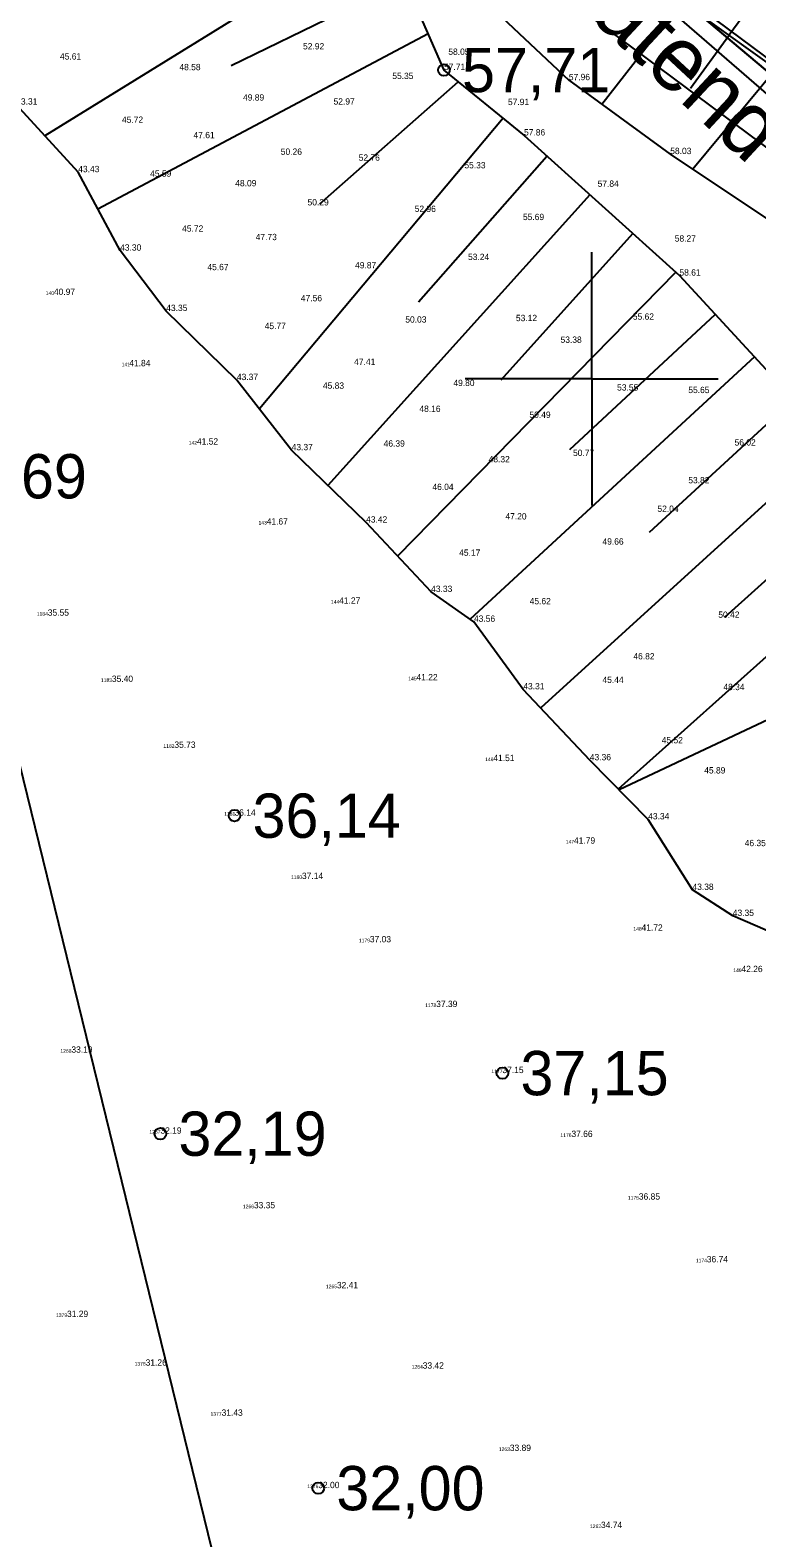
# Model space of a CAD drawing. Extents: x 700746 to 706058, y 6570320 to 6580460.
# Drawn here: x 703168.9 to 703209.1, y 6577035.9 to 6577119.3 of the extents above; entities that cross this region are included whole.
import ezdxf

# ---------------------------------------------------------------- set-up
doc = ezdxf.new("R2010")
doc.units = 0
for name, color, linetype in [('illumineerimisjooned', 7, 'Continuous'), ('Kaitsevöönd', 7, 'Continuous'), ('KORGUS-EH2000', 7, 'Continuous'), ('Lõige', 7, 'Continuous'), ('MOOTKORG-EH2000', 7, 'Continuous'), ('MOOTNR', 7, 'Continuous'), ('Plokid', 7, 'Continuous'), ('RELJEEF', 7, 'Continuous'), ('VEEKOGU', 7, 'Continuous'), ('VORK', 7, 'Continuous')]:
    doc.layers.add(name, color=color, linetype=linetype)

msp = doc.modelspace()

# ---------------------------------------------------------------- linework, layer by layer
at = {"layer": 'illumineerimisjooned'}
msp.add_lwpolyline([(703290.041, 6576963.147), (703188.508, 6577001.438), (703016.934, 6577112.515), (702852.033, 6577230.395), (702862.776, 6577281.723), (703065.707, 6577215.464), (703087.928, 6577208.218), (703167.838, 6577148.861), (703229.081, 6577103.342), (703273.601, 6577070.555), (703290.041, 6576963.147)], dxfattribs=at)
at = {"layer": 'Kaitsevöönd'}
for points in [[(703332.065, 6576694.743), (703304.442, 6576872.638), (703273.694, 6577070.52), (703230.233, 6577104.832), (703217.52, 6577108.973), (703142.719, 6577173.75), (703139.166, 6577177.33), (703138.297, 6577181.096), (703138.49, 6577185.153), (703140.421, 6577188.437), (703144.379, 6577190.851), (703147.661, 6577191.817), (703151.812, 6577191.141), (703154.805, 6577189.403), (703166.583, 6577179.261), (703228.658, 6577126.14), (703241.595, 6577121.215), (703289.275, 6577083.661), (703291.813, 6577080.846), (703293.137, 6577077.314), (703294.406, 6577068.373), (703355.652, 6576672.76)], [(703297.93, 6576914.054), (703274.276, 6577070.381), (703230.34, 6577105.051), (703221.159, 6577107.401), (703142.048, 6577173.836)], [(703142.048, 6577173.836), (703221.159, 6577107.401), (703230.34, 6577105.051), (703274.276, 6577070.381), (703297.93, 6576914.054)]]:
    msp.add_lwpolyline(points, dxfattribs=at)
at = {"layer": 'KORGUS-EH2000'}
for centre in [(703191.82, 6577117.08), (703180.228, 6577075.837), (703195.054, 6577061.596), (703176.128, 6577058.246), (703184.864, 6577038.639)]:
    msp.add_circle(centre, 0.32, dxfattribs=at)
at = {"layer": 'Lõige'}
msp.add_lwpolyline([(703132.186, 6577226.247), (703187.674, 6576999.687)], dxfattribs=at)
at = {"layer": 'Plokid'}
msp.add_lwpolyline([(703287.547, 6576966.226), (703189.415, 6577003.234), (703018.06, 6577114.169), (702854.258, 6577231.263), (702863.9, 6577277.331), (703064.465, 6577211.662), (703086.067, 6577204.618), (703165.453, 6577145.65), (703226.702, 6577100.127), (703272.178, 6577066.636)], close=True, dxfattribs=at)
at = {"layer": 'RELJEEF'}
for p, q in [((703188.156, 6577124.816), (703169.735, 6577113.441)), ((703180.052, 6577117.339), (703189.66, 6577122.009)), ((703209.883, 6577122.12), (703207.589, 6577118.994)), ((703205.032, 6577120.915), (703200.563, 6577115.183)), ((703190.945, 6577119.078), (703172.671, 6577109.389)), ((703205.454, 6577116.084), (703207.589, 6577118.994)), ((703210.19, 6577117.13), (703205.594, 6577111.595)), ((703184.959, 6577109.673), (703192.609, 6577116.435)), ((703195.087, 6577114.411), (703181.604, 6577098.337)), ((703190.401, 6577104.251), (703197.511, 6577112.323)), ((703199.888, 6577110.181), (703185.398, 6577094.101)), ((703194.976, 6577099.95), (703202.266, 6577108.039)), ((703204.643, 6577105.897), (703189.245, 6577090.199)), ((703198.783, 6577096.085), (703206.83, 6577103.562)), ((703208.998, 6577101.209), (703193.266, 6577086.709)), ((703203.193, 6577091.516), (703211.167, 6577098.856)), ((703213.333, 6577096.5), (703197.173, 6577081.794)), ((703207.381, 6577086.832), (703215.475, 6577094.123)), ((703217.616, 6577091.745), (703201.464, 6577077.307)), ((703221.557, 6577086.719), (703201.509, 6577077.261))]:
    msp.add_line(p, q, dxfattribs=at)
for points in [[(703164.02, 6577157.81), (703171.03, 6577151.9), (703175.77, 6577147.5), (703180.96, 6577142.99), (703185.59, 6577140.44), (703189.33, 6577137.39), (703192.75, 6577134.35), (703195.36, 6577130.71), (703198.35, 6577127.24), (703202.17, 6577123.23), (703205.99, 6577120.14), (703210.33, 6577117.03), (703215.78, 6577111.72), (703219.63, 6577109), (703222.57, 6577107.24), (703226.8, 6577104.03), (703233, 6577100.19), (703244.58, 6577090.62), (703253.05, 6577082.99), (703264.1, 6577073.83), (703271.34, 6577065.09), (703274.56, 6577055.36), (703273.27, 6577043.56), (703276.36, 6577025.51)], [(703166.49, 6577150.21), (703170.5, 6577146.78), (703174.34, 6577144.69), (703176.86, 6577142.26), (703178.72, 6577140.34), (703181.29, 6577137.31), (703184.64, 6577135.32), (703187.88, 6577131.82), (703190.25, 6577126.46), (703194.43, 6577120.55), (703198.73, 6577116.52), (703204.34, 6577112.43), (703211.17, 6577107.88), (703218.98, 6577102.83), (703223.36, 6577100.46), (703232.96, 6577090.99), (703243.22, 6577081.21), (703246.95, 6577076.11), (703253.33, 6577066.74), (703260.2, 6577060.95), (703264.23, 6577054.11), (703263.17, 6577042.85), (703266.27, 6577032.5)], [(703166.63, 6577148.5), (703170.75, 6577144.36), (703178.3, 6577139.51), (703183.49, 6577131.43), (703188.88, 6577123.79), (703191.82, 6577117.08), (703196.25, 6577113.46), (703204.85, 6577105.71), (703213.09, 6577096.77), (703219.63, 6577089.51), (703222.42, 6577085.47), (703222.34, 6577080.8), (703226.17, 6577080.18), (703230.63, 6577075.13), (703238.55, 6577066.32), (703244.41, 6577059.42), (703246.56, 6577055.57), (703252.49, 6577045.64), (703253.89, 6577037.9), (703256.78, 6577027.16)]]:
    msp.add_lwpolyline(points, dxfattribs=at)
at = {"layer": 'VEEKOGU'}
msp.add_lwpolyline([(703211.51, 6577068.69), (703207.8, 6577070.29), (703205.57, 6577071.73), (703203.12, 6577075.63), (703199.89, 6577078.9), (703196.21, 6577082.82), (703193.48, 6577086.56), (703191.11, 6577088.21), (703187.51, 6577092.05), (703183.39, 6577096.05), (703180.36, 6577099.93), (703176.45, 6577103.75), (703173.9, 6577107.09), (703171.58, 6577111.43), (703168.15, 6577115.17)], dxfattribs=at)
msp.add_lwpolyline([(703211.51, 6577068.69), (703207.8, 6577070.29), (703205.57, 6577071.73), (703203.12, 6577075.63), (703199.89, 6577078.9), (703196.21, 6577082.82), (703193.48, 6577086.56), (703191.11, 6577088.21), (703187.51, 6577092.05), (703183.39, 6577096.05), (703180.36, 6577099.93), (703176.45, 6577103.75), (703173.9, 6577107.09), (703171.58, 6577111.43), (703168.15, 6577115.17)], dxfattribs=at)
at = {"layer": 'VORK'}
for q in [(703200, 6577107), (703200, 6577107), (703193, 6577100), (703193, 6577100), (703207, 6577100), (703200, 6577093), (703207, 6577100), (703200, 6577093)]:
    msp.add_line((703200, 6577100), q, dxfattribs=at)

# ---------------------------------------------------------------- texts
at = {"layer": 'KORGUS-EH2000'}
for s, p in [('57,71', (703192.82, 6577115.855)), ('35,69', (703163.859, 6577093.386)), ('36,14', (703181.228, 6577074.612)), ('37,15', (703196.054, 6577060.371)), ('32,19', (703177.128, 6577057.021)), ('32,00', (703185.864, 6577037.414))]:
    msp.add_text(s, height=2.45, dxfattribs=at).set_placement(p)
at = {"layer": 'MOOTKORG-EH2000'}
for s, p in [('45.61', (703170.57, 6577117.66)), ('52.92', (703184.02, 6577118.22)), ('58.05', (703192.06, 6577117.92)), ('48.58', (703177.18, 6577117.07)), ('57.71', (703191.82, 6577117.08)), ('55.35', (703188.96, 6577116.58)), ('57.96', (703198.73, 6577116.52)), ('43.31', (703168.15, 6577115.17)), ('49.89', (703180.7, 6577115.39)), ('52.97', (703185.71, 6577115.17)), ('57.91', (703195.36, 6577115.14)), ('45.72', (703174, 6577114.16)), ('57.86', (703196.25, 6577113.46)), ('47.61', (703177.96, 6577113.31)), ('50.26', (703182.79, 6577112.39)), ('52.76', (703187.1, 6577112.06)), ('58.03', (703204.34, 6577112.43)), ('43.43', (703171.58, 6577111.43)), ('45.59', (703175.56, 6577111.18)), ('55.33', (703192.95, 6577111.64)), ('48.09', (703180.27, 6577110.65)), ('57.84', (703200.32, 6577110.62)), ('50.29', (703184.27, 6577109.59)), ('52.96', (703190.2, 6577109.23)), ('55.69', (703196.19, 6577108.78)), ('45.72', (703177.33, 6577108.14)), ('47.73', (703181.4, 6577107.67)), ('58.27', (703204.59, 6577107.59)), ('43.30', (703173.9, 6577107.09)), ('45.67', (703178.73, 6577106.01)), ('49.87', (703186.9, 6577106.11)), ('53.24', (703193.15, 6577106.57)), ('58.61', (703204.85, 6577105.71)), ('40.97', (703170.235, 6577104.642)), ('47.56', (703183.9, 6577104.29)), ('43.35', (703176.45, 6577103.75)), ('45.77', (703181.9, 6577102.75)), ('50.03', (703189.68, 6577103.11)), ('53.12', (703195.8, 6577103.19)), ('55.62', (703202.27, 6577103.27)), ('53.38', (703198.27, 6577101.99)), ('41.84', (703174.404, 6577100.697)), ('47.41', (703186.85, 6577100.77)), ('43.37', (703180.36, 6577099.93)), ('45.83', (703185.12, 6577099.45)), ('49.80', (703192.34, 6577099.6)), ('53.55', (703201.4, 6577099.35)), ('55.65', (703205.34, 6577099.21)), ('48.16', (703190.46, 6577098.17)), ('50.49', (703196.55, 6577097.84)), ('41.52', (703178.149, 6577096.364)), ('43.37', (703183.39, 6577096.05)), ('46.39', (703188.48, 6577096.25)), ('56.02', (703207.9, 6577096.31)), ('48.32', (703194.29, 6577095.38)), ('50.77', (703198.96, 6577095.73)), ('46.04', (703191.18, 6577093.85)), ('53.82', (703205.34, 6577094.22)), ('52.04', (703203.63, 6577092.64)), ('41.67', (703182.011, 6577091.941)), ('43.42', (703187.51, 6577092.05)), ('47.20', (703195.22, 6577092.22)), ('45.17', (703192.66, 6577090.21)), ('49.66', (703200.59, 6577090.83)), ('43.33', (703191.11, 6577088.21)), ('35.55', (703169.896, 6577086.896)), ('41.27', (703186.018, 6577087.56)), ('45.62', (703196.56, 6577087.53)), ('50.42', (703207, 6577086.78)), ('43.56', (703193.48, 6577086.56)), ('46.82', (703202.3, 6577084.48)), ('35.40', (703173.444, 6577083.236)), ('41.22', (703190.298, 6577083.323)), ('43.31', (703196.21, 6577082.82)), ('45.44', (703200.59, 6577083.18)), ('48.34', (703207.28, 6577082.78)), ('35.73', (703176.902, 6577079.588)), ('45.52', (703203.87, 6577079.84)), ('41.51', (703194.551, 6577078.854)), ('43.36', (703199.89, 6577078.9)), ('45.89', (703206.22, 6577078.17)), ('36.14', (703180.228, 6577075.837)), ('43.34', (703203.12, 6577075.63)), ('41.79', (703199.014, 6577074.29)), ('46.35', (703208.46, 6577074.15)), ('37.14', (703183.961, 6577072.335)), ('43.38', (703205.57, 6577071.73)), ('43.35', (703207.8, 6577070.29)), ('41.72', (703202.752, 6577069.474)), ('37.03', (703187.718, 6577068.833)), ('42.26', (703208.281, 6577067.183)), ('37.39', (703191.389, 6577065.249)), ('33.19', (703171.203, 6577062.725)), ('37.15', (703195.054, 6577061.596)), ('32.19', (703176.128, 6577058.246)), ('37.66', (703198.873, 6577058.064)), ('36.85', (703202.604, 6577054.599)), ('33.35', (703181.302, 6577054.121)), ('36.74', (703206.364, 6577051.128)), ('32.41', (703185.895, 6577049.697)), ('31.29', (703170.96, 6577048.107)), ('31.26', (703175.31, 6577045.415)), ('33.42', (703190.642, 6577045.251)), ('31.43', (703179.512, 6577042.642)), ('33.89', (703195.463, 6577040.696)), ('32.00', (703184.864, 6577038.639)), ('34.74', (703200.508, 6577036.433))]:
    msp.add_text(s, height=0.35, dxfattribs=at).set_placement(p)
at = {"layer": 'MOOTNR'}
for s, p in [('140', (703169.782, 6577104.642)), ('141', (703173.989, 6577100.697)), ('142', (703177.698, 6577096.364)), ('143', (703181.558, 6577091.941)), ('1184', (703169.288, 6577086.896)), ('144', (703185.566, 6577087.56)), ('1183', (703172.835, 6577083.236)), ('145', (703189.843, 6577083.323)), ('1182', (703176.295, 6577079.588)), ('146', (703194.098, 6577078.854)), ('1181', (703179.658, 6577075.837)), ('147', (703198.561, 6577074.29)), ('1180', (703183.353, 6577072.335)), ('148', (703202.298, 6577069.474)), ('1179', (703187.109, 6577068.833)), ('149', (703207.827, 6577067.183)), ('1178', (703190.78, 6577065.249)), ('1268', (703170.594, 6577062.725)), ('1177', (703194.445, 6577061.596)), ('1267', (703175.519, 6577058.246)), ('1176', (703198.264, 6577058.064)), ('1175', (703201.994, 6577054.599)), ('1266', (703180.693, 6577054.121)), ('1174', (703205.756, 6577051.128)), ('1265', (703185.285, 6577049.697)), ('1379', (703170.351, 6577048.107)), ('1378', (703174.701, 6577045.415)), ('1264', (703190.034, 6577045.251)), ('1377', (703178.903, 6577042.642)), ('1263', (703194.854, 6577040.696)), ('1376', (703184.255, 6577038.639)), ('1262', (703199.901, 6577036.433))]:
    msp.add_text(s, height=0.2, dxfattribs=at).set_placement(p)
at = {"layer": 'RELJEEF'}
msp.add_text('katend', height=3.6, rotation=317.03914, dxfattribs=at).set_placement((703198.109, 6577121.62))

doc.saveas('drawing.dxf')
